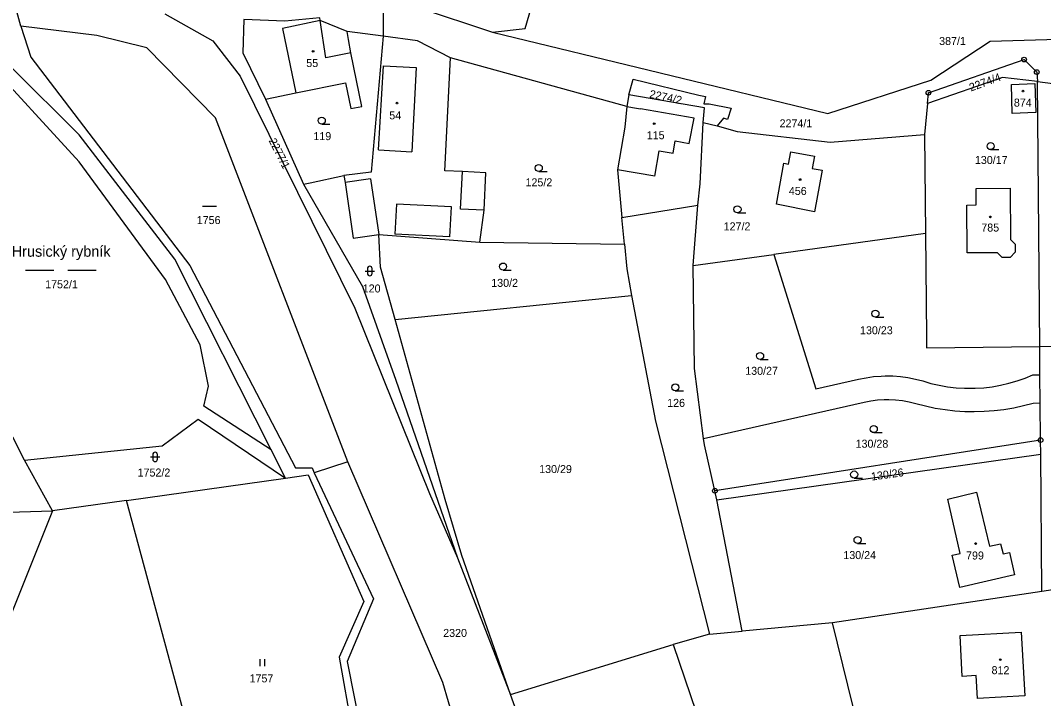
# Model space of a CAD drawing. Extents: x -725728 to -720881, y -1068679 to -1063504.
# Drawn here: x -722715.6 to -722498.2, y -1065814.1 to -1065670.1 of the extents above; entities that cross this region are included whole.
import ezdxf

# ---------------------------------------------------------------- set-up
doc = ezdxf.new("R2010")
doc.units = 0
for name, color, linetype in [('Hranice parcel', 7, 'Continuous'), ('Parcelní čísla', 7, 'Continuous'), ('Pop  PČ popisy', 7, 'Continuous'), ('Vnitřní kresba', 7, 'Continuous'), ('Značky bodu BP', 7, 'Continuous'), ('Značky budov', 7, 'Continuous'), ('Značky kultur', 7, 'Continuous')]:
    doc.layers.add(name, color=color, linetype=linetype)

# ---------------------------------------------------------------- blocks, each defined once
blk = doc.blocks.new('4.02_3')
at = {"layer": 'Značky budov'}
blk.add_circle((-0.001, 0), 0.0175, dxfattribs=at)
blk = doc.blocks.new('4.02_4')
at = {"layer": 'Značky budov'}
blk.add_circle((-0.001, 0), 0.0175, dxfattribs=at)
blk = doc.blocks.new('3.04_2')
at = {"layer": 'Značky kultur'}
blk.add_line((0.001, 0), (0.176, 0), dxfattribs=at)
blk.add_circle((0.001, 0.075), 0.075, dxfattribs=at)
blk = doc.blocks.new('3.04_3')
at = {"layer": 'Značky kultur'}
blk.add_line((0.001, 0), (0.176, 0), dxfattribs=at)
blk.add_circle((0.001, 0.075), 0.075, dxfattribs=at)
blk = doc.blocks.new('3.16_2')
at = {"layer": 'Značky kultur'}
for p, q in [((-0.1, 0.1), (0.1, 0.1)), ((-0.05, 0.15), (-0.05, 0.05)), ((0.05, 0.05), (0.05, 0.15))]:
    blk.add_line(p, q, dxfattribs=at)
for centre, start, end in [((0, 0.15), 0, 180), ((0, 0.05), 180, 359.9879)]:
    blk.add_arc(centre, 0.05, start, end, dxfattribs=at)
blk = doc.blocks.new('8.03_2')
at = {"layer": 'Značky kultur'}
for p, q in [((-0.749, 0), (-0.149, 0)), ((0.151, 0), (0.751, 0))]:
    blk.add_line(p, q, dxfattribs=at)
blk = doc.blocks.new('8.04_1')
at = {"layer": 'Značky kultur'}
blk.add_line((-0.15, 0), (0.15, 0), dxfattribs=at)
blk = doc.blocks.new('3.06_1')
at = {"layer": 'Značky kultur'}
for p, q in [((-0.051, 0), (-0.051, 0.15)), ((0.049, 0), (0.049, 0.15))]:
    blk.add_line(p, q, dxfattribs=at)
blk = doc.blocks.new('1.05_1')
at = {"layer": 'Značky bodu BP'}
for radius in [0.05, 0.00303]:
    blk.add_circle((0, 0), radius, dxfattribs=at)
blk = doc.blocks.new('1.05_2')
at = {"layer": 'Značky bodu BP'}
for radius in [0.05, 0.00303]:
    blk.add_circle((0, 0), radius, dxfattribs=at)

msp = doc.modelspace()

# ---------------------------------------------------------------- linework, layer by layer
at = {"layer": 'Hranice parcel'}
for p, q in [((-722638.52, -1065664.94), (-722638.49, -1065673.46)), ((-722631.1, -1065667.38), (-722615.27, -1065672.59)), ((-722638.49, -1065673.46), (-722646.17, -1065672.46)), ((-722586.75, -1065688.4), (-722624.22, -1065678.06)), ((-722499.52, -1065683.1), (-722494.58, -1065683.68)), ((-722499.03, -1065739.35), (-722499.52, -1065683.1)), ((-722663.51, -1065686.85), (-722655.46, -1065704.9)), ((-722586.3, -1065685.87), (-722586.75, -1065688.4)), ((-722522.89, -1065687.73), (-722522.67, -1065685.45)), ((-722522.89, -1065687.73), (-722523.53, -1065694.35)), ((-722570.52, -1065691.81), (-722567.58, -1065692.5)), ((-722523.53, -1065694.35), (-722523.31, -1065715.33)), ((-722587.84, -1065711.93), (-722571.7, -1065709.36)), ((-722572.66, -1065722.16), (-722571.7, -1065709.36)), ((-722587.27, -1065717.61), (-722587.84, -1065711.93)), ((-722523.31, -1065715.33), (-722555.52, -1065719.79)), ((-722639.46, -1065715.59), (-722617.95, -1065717.23)), ((-722617.95, -1065717.23), (-722587.27, -1065717.61)), ((-722572.66, -1065722.16), (-722555.52, -1065719.79)), ((-722555.52, -1065719.79), (-722546.6, -1065748.37)), ((-722635.99, -1065733.63), (-722585.76, -1065728.52)), ((-722499.03, -1065739.35), (-722493.94, -1065739.25)), ((-722498.98, -1065745.35), (-722499.03, -1065739.35)), ((-722500.47, -1065745.36), (-722498.98, -1065745.35)), ((-722498.92, -1065751.35), (-722498.98, -1065745.35)), ((-722546.6, -1065748.37), (-722537.51, -1065746.32)), ((-722570.43, -1065758.89), (-722536.36, -1065751.19)), ((-722500.42, -1065751.36), (-722498.92, -1065751.35)), ((-722498.85, -1065759.23), (-722498.92, -1065751.35)), ((-722498.85, -1065759.23), (-722568.05, -1065770)), ((-722498.82, -1065762.23), (-722498.85, -1065759.23)), ((-722659.29, -1065767.32), (-722662.32, -1065761.32)), ((-722567.61, -1065771.95), (-722498.82, -1065762.23)), ((-722498.55, -1065791.37), (-722498.82, -1065762.23)), ((-722708.75, -1065774.23), (-722714.72, -1065763.47)), ((-722646.01, -1065763.88), (-722653.17, -1065766.22)), ((-722693.08, -1065772.04), (-722659.29, -1065767.32)), ((-722567.61, -1065771.95), (-722568.05, -1065770)), ((-722562.22, -1065799.82), (-722567.61, -1065771.95)), ((-722693.08, -1065772.04), (-722708.75, -1065774.23)), ((-722722.41, -1065774.64), (-722708.75, -1065774.23)), ((-722498.55, -1065791.37), (-722543.07, -1065798.06)), ((-722493.51, -1065790.62), (-722498.55, -1065791.37)), ((-722543.07, -1065798.06), (-722562.22, -1065799.82)), ((-722569.2, -1065800.43), (-722562.22, -1065799.82)), ((-722569.2, -1065800.43), (-722576.91, -1065802.65)), ((-722611.44, -1065813.26), (-722576.91, -1065802.65))]:
    msp.add_line(p, q, dxfattribs=at)
for points in [[(-722715.5, -1065671.31), (-722718.3, -1065661.14), (-722718.22, -1065656.43)], [(-722615.27, -1065672.59), (-722608.34, -1065671.85), (-722605.67, -1065662.53)], [(-722662.32, -1065761.32), (-722682.81, -1065720.79), (-722703.09, -1065694.42), (-722717.5, -1065680.11), (-722720.49, -1065669)], [(-722684.93, -1065668.69), (-722674.68, -1065674.43), (-722668.92, -1065681.92), (-722644.55, -1065731.24), (-722628.67, -1065770.57), (-722622.74, -1065784.26)], [(-722646.17, -1065672.46), (-722651.92, -1065670.13), (-722651.95, -1065669.56), (-722659.43, -1065670.24), (-722668.09, -1065669.93)], [(-722615.27, -1065672.59), (-722544.07, -1065689.88), (-722522.19, -1065682.77), (-722509.56, -1065674.49), (-722480.67, -1065673.64), (-722453.21, -1065674.58), (-722431.65, -1065668.44)], [(-722646.01, -1065763.88), (-722674.17, -1065690.79), (-722688.75, -1065675.89), (-722699.34, -1065673.32), (-722715.5, -1065671.31)], [(-722715.5, -1065671.31), (-722713.36, -1065677.9), (-722679.59, -1065722.12), (-722657.15, -1065765.13), (-722653.61, -1065765.13), (-722653.17, -1065766.22)], [(-722668.09, -1065669.93), (-722668.35, -1065676.98), (-722663.51, -1065686.85)], [(-722663.51, -1065686.85), (-722657.07, -1065685.51), (-722646.51, -1065683.34), (-722645.39, -1065688.83), (-722643.03, -1065688.35), (-722644.16, -1065682.86), (-722645.37, -1065676.98), (-722645.87, -1065674.17), (-722646.17, -1065672.46)], [(-722638.49, -1065673.46), (-722641.07, -1065702.32), (-722646.85, -1065703.02)], [(-722624.22, -1065678.06), (-722631.2, -1065674.42), (-722638.49, -1065673.46)], [(-722662.32, -1065761.32), (-722676.62, -1065752.04), (-722675.66, -1065747.77), (-722677.37, -1065739.01), (-722684.74, -1065725.12), (-722703.1, -1065700.13), (-722724.07, -1065677.35), (-722732.39, -1065681.92), (-722738.73, -1065685.41)], [(-722617.95, -1065717.23), (-722617.09, -1065710.43), (-722616.68, -1065702.48), (-722621.7, -1065702.22), (-722625.42, -1065702.03), (-722624.22, -1065678.06)], [(-722522.67, -1065685.45), (-722502.34, -1065678.43), (-722499.64, -1065681.07), (-722499.52, -1065683.1)], [(-722586.3, -1065685.87), (-722585.44, -1065682.57), (-722571.43, -1065685.98), (-722570.05, -1065686.26), (-722570.39, -1065687.78), (-722569.26, -1065687.85), (-722564.56, -1065688.73), (-722565.38, -1065691.15), (-722566.24, -1065690.88), (-722567.58, -1065692.5)], [(-722499.52, -1065683.1), (-722506.95, -1065682.23), (-722522.89, -1065687.73)], [(-722505.05, -1065683.71), (-722500.07, -1065683.53), (-722499.86, -1065689.63), (-722504.86, -1065689.87), (-722505.05, -1065683.71)], [(-722570.52, -1065691.81), (-722570.24, -1065688.65), (-722586.3, -1065685.87)], [(-722586.75, -1065688.4), (-722587.19, -1065692.78), (-722588.74, -1065701.81), (-722587.84, -1065711.93)], [(-722571.7, -1065709.36), (-722571.14, -1065704.83), (-722570.52, -1065691.81)], [(-722567.58, -1065692.5), (-722563.31, -1065693.67), (-722543.57, -1065695.95), (-722523.53, -1065694.35)], [(-722546.87, -1065698.95), (-722547.34, -1065701.54), (-722545.28, -1065701.92), (-722546.89, -1065710.76), (-722554.96, -1065709.14), (-722553.38, -1065700.45), (-722552.37, -1065700.63), (-722551.9, -1065698.04), (-722546.87, -1065698.95)], [(-722714.72, -1065763.47), (-722722.3, -1065748.73), (-722735.52, -1065700.61)], [(-722655.46, -1065704.9), (-722654, -1065704.59), (-722646.85, -1065703.02)], [(-722646.85, -1065703.02), (-722646.63, -1065704.51), (-722644.9, -1065716.38), (-722639.46, -1065715.59)], [(-722655.46, -1065704.9), (-722642.92, -1065726.62), (-722635.81, -1065746.5), (-722622.74, -1065784.26)], [(-722512.51, -1065709.29), (-722512.54, -1065705.79), (-722505.34, -1065705.72), (-722505.24, -1065716.61), (-722504.24, -1065717.63), (-722504.21, -1065719.3), (-722505.31, -1065720.42), (-722506.99, -1065720.44), (-722508.01, -1065719.44), (-722514.42, -1065719.49), (-722514.51, -1065709.31), (-722512.51, -1065709.29)], [(-722523.31, -1065715.33), (-722523.1, -1065737.23), (-722523.07, -1065739.63), (-722499.03, -1065739.35)], [(-722635.99, -1065733.63), (-722639.09, -1065722.49), (-722639.46, -1065715.59)], [(-722587.27, -1065717.61), (-722586.74, -1065722.89), (-722585.76, -1065728.52)], [(-722570.43, -1065758.89), (-722572.35, -1065744.03), (-722572.66, -1065722.16)], [(-722585.76, -1065728.52), (-722580.66, -1065755.24), (-722569.2, -1065800.43)], [(-722611.44, -1065813.26), (-722621.83, -1065783.73), (-722625.34, -1065771.86), (-722635.99, -1065733.63)], [(-722537.51, -1065746.32), (-722535.93, -1065745.99), (-722534.33, -1065745.75), (-722532.72, -1065745.62), (-722531.86, -1065745.59), (-722530.24, -1065745.6), (-722528.63, -1065745.72), (-722527.03, -1065745.94), (-722525.44, -1065746.26), (-722523.88, -1065746.67), (-722522.15, -1065747.18), (-722520.39, -1065747.58), (-722518.61, -1065747.9), (-722516.81, -1065748.11), (-722515.01, -1065748.22), (-722513.2, -1065748.23), (-722512.71, -1065748.22), (-722510.91, -1065748.1), (-722509.11, -1065747.89), (-722507.33, -1065747.58), (-722505.57, -1065747.17), (-722503.84, -1065746.66), (-722502.14, -1065746.06), (-722500.47, -1065745.36)], [(-722536.36, -1065751.19), (-722534.94, -1065750.89), (-722533.5, -1065750.7), (-722532.05, -1065750.6), (-722531.09, -1065750.59), (-722529.64, -1065750.65), (-722528.19, -1065750.82), (-722526.77, -1065751.09), (-722525.36, -1065751.45), (-722523.31, -1065751.98), (-722521.23, -1065752.42), (-722519.14, -1065752.76), (-722517.03, -1065752.99), (-722514.92, -1065753.13), (-722512.97, -1065753.17), (-722510.85, -1065753.12), (-722508.73, -1065752.96), (-722506.63, -1065752.71), (-722504.54, -1065752.36), (-722502.47, -1065751.91), (-722500.42, -1065751.36)], [(-722714.72, -1065763.47), (-722685.48, -1065760.48), (-722677.8, -1065754.82), (-722659.29, -1065767.32)], [(-722568.05, -1065770), (-722570.26, -1065760.23), (-722570.43, -1065758.89)], [(-722613.44, -1065843.18), (-722622.24, -1065823.04), (-722625.82, -1065810.73), (-722646.01, -1065763.88)], [(-722659.29, -1065767.32), (-722654.45, -1065766.64), (-722642.62, -1065793.52), (-722647.86, -1065805.3), (-722645.12, -1065820.89), (-722647.14, -1065832.2), (-722644.53, -1065838.87), (-722649.76, -1065848.39)], [(-722653.17, -1065766.22), (-722640.6, -1065792.93), (-722646.19, -1065806.26), (-722643.1, -1065821.61), (-722645, -1065833.51), (-722642.5, -1065838.03), (-722646.91, -1065847.91), (-722639.41, -1065856.47)], [(-722509.71, -1065781.78), (-722507.34, -1065781.26), (-722506.82, -1065783.39), (-722505.45, -1065783.11), (-722504.38, -1065787.83), (-722516.03, -1065790.53), (-722517.63, -1065783.67), (-722515.92, -1065783.31), (-722518.55, -1065771.8), (-722512.43, -1065770.31), (-722509.71, -1065781.78)], [(-722649.76, -1065848.39), (-722671.76, -1065851.03), (-722693.08, -1065772.04)], [(-722708.75, -1065774.23), (-722723.41, -1065810.73), (-722693.47, -1065874.65), (-722685.82, -1065906.53)], [(-722622.74, -1065784.26), (-722611.79, -1065812.39), (-722611.44, -1065813.26)], [(-722498.08, -1065857.44), (-722526.8, -1065863.94), (-722543.07, -1065798.06)], [(-722502.21, -1065813.55), (-722512.25, -1065814.1), (-722512.53, -1065809.24), (-722515.49, -1065809.41), (-722515.91, -1065800.71), (-722502.94, -1065800.03), (-722502.21, -1065813.55)], [(-722576.91, -1065802.65), (-722567.23, -1065831.19), (-722562.89, -1065843.29), (-722555.29, -1065862.06), (-722543.65, -1065890.56), (-722527.4, -1065925.71)], [(-722596.24, -1065855.4), (-722597.89, -1065851.61), (-722601.66, -1065840.25), (-722604.25, -1065834.04), (-722608.37, -1065821.93), (-722611.44, -1065813.26)]]:
    msp.add_lwpolyline(points, dxfattribs=at)
at = {"layer": 'Vnitřní kresba'}
for p, q in [((-722651.92, -1065670.13), (-722659.89, -1065671.82)), ((-722659.89, -1065671.82), (-722657.07, -1065685.51)), ((-722650.71, -1065678.08), (-722651.92, -1065670.13)), ((-722645.37, -1065676.98), (-722650.71, -1065678.08)), ((-722639.49, -1065697.61), (-722638.45, -1065679.74)), ((-722638.45, -1065679.74), (-722631.49, -1065680.09)), ((-722631.49, -1065680.09), (-722632.4, -1065697.99)), ((-722586.75, -1065688.4), (-722584.69, -1065688.75)), ((-722584.69, -1065688.75), (-722583.83, -1065688.9)), ((-722572.42, -1065690.83), (-722583.83, -1065688.9)), ((-722573.5, -1065696.21), (-722572.42, -1065690.83)), ((-722576.9, -1065698.29), (-722576.46, -1065695.7)), ((-722576.46, -1065695.7), (-722573.5, -1065696.21)), ((-722639.49, -1065697.61), (-722632.4, -1065697.99)), ((-722580.78, -1065703.18), (-722579.85, -1065697.78)), ((-722579.85, -1065697.78), (-722576.9, -1065698.29)), ((-722622.11, -1065710.17), (-722621.7, -1065702.22)), ((-722580.78, -1065703.18), (-722588.74, -1065701.81)), ((-722641.19, -1065703.72), (-722646.63, -1065704.51)), ((-722641.19, -1065703.72), (-722639.46, -1065715.59)), ((-722635.71, -1065709.09), (-722636.03, -1065715.5)), ((-722624.03, -1065709.68), (-722635.71, -1065709.09)), ((-722624.35, -1065716.09), (-722624.03, -1065709.68)), ((-722617.09, -1065710.43), (-722622.11, -1065710.17)), ((-722624.35, -1065716.09), (-722636.03, -1065715.5))]:
    msp.add_line(p, q, dxfattribs=at)

# ---------------------------------------------------------------- block references
at = {"layer": 'Značky bodu BP', "xscale": 10, "yscale": 10}
for name, p in [('1.05_2', (-722502.34, -1065678.43)), ('1.05_1', (-722499.64, -1065681.07)), ('1.05_1', (-722522.67, -1065685.45)), ('1.05_1', (-722498.85, -1065759.23)), ('1.05_1', (-722568.05, -1065770))]:
    msp.add_blockref(name, p, dxfattribs=at)
at = {"layer": 'Značky budov', "xscale": 10, "yscale": 10}
for name, p in [('4.02_4', (-722653.39, -1065676.66)), ('4.02_3', (-722502.58, -1065685.12)), ('4.02_4', (-722635.56, -1065687.67)), ('4.02_3', (-722580.92, -1065692.02)), ('4.02_4', (-722549.93, -1065703.89)), ('4.02_3', (-722509.5, -1065711.82)), ('4.02_3', (-722512.64, -1065781.2)), ('4.02_3', (-722507.4, -1065805.86))]:
    msp.add_blockref(name, p, dxfattribs=at)
at = {"layer": 'Značky kultur', "xscale": 10, "yscale": 10}
for name, p in [('3.04_3', (-722651.58, -1065692.13)), ('3.04_2', (-722509.47, -1065697.54)), ('3.04_2', (-722605.47, -1065702.19)), ('8.04_1', (-722675.4, -1065709.54)), ('3.04_2', (-722563.25, -1065710.97)), ('3.04_2', (-722613.06, -1065723.12)), ('8.03_2', (-722707.03, -1065723.12)), ('3.16_2', (-722641.36, -1065724.32)), ('3.04_3', (-722533.94, -1065733.13)), ('3.04_2', (-722558.45, -1065742.11)), ('3.04_2', (-722576.46, -1065748.78)), ('3.04_3', (-722534.29, -1065757.65)), ('3.16_2', (-722686.97, -1065763.81)), ('3.04_2', (-722538.46, -1065767.29)), ('3.04_2', (-722537.74, -1065781.2)), ('3.06_1', (-722664.16, -1065807.23))]:
    msp.add_blockref(name, p, dxfattribs=at)

# ---------------------------------------------------------------- texts
at = {"layer": 'Parcelní čísla'}
for s, p in [('387/1', (-722520.4, -1065675.32)), ('55', (-722654.86, -1065680)), ('874', (-722504.52, -1065688.4)), ('54', (-722637.22, -1065691.11)), ('2274/1', (-722554.3, -1065692.81)), ('115', (-722582.52, -1065695.33)), ('119', (-722653.35, -1065695.53)), ('130/17', (-722512.8, -1065700.59)), ('125/2', (-722608.28, -1065705.34)), ('456', (-722552.33, -1065707.17)), ('1756', (-722678.13, -1065713.35)), ('127/2', (-722566.18, -1065714.69)), ('785', (-722511.44, -1065714.94)), ('1752/1', (-722710.34, -1065726.99)), ('120', (-722642.87, -1065727.88)), ('130/2', (-722615.56, -1065726.69)), ('130/23', (-722537.21, -1065736.76)), ('130/27', (-722561.6, -1065745.37)), ('126', (-722578.18, -1065752.18)), ('130/28', (-722538.15, -1065760.85)), ('1752/2', (-722690.7, -1065766.97)), ('130/29', (-722605.38, -1065766.23)), ('130/24', (-722540.75, -1065784.5)), ('799', (-722514.68, -1065784.59)), ('2320', (-722625.77, -1065801.04)), ('812', (-722509.26, -1065808.95)), ('1757', (-722666.91, -1065810.69))]:
    msp.add_text(s, height=1.7, dxfattribs=at).set_placement(p)
for s, rotation, p in [('2274/4', 20, (-722513.64, -1065685.21)), ('2274/2', 348, (-722582.05, -1065686.49)), ('2277/1', 297, (-722662.89, -1065695.63)), ('130/26', 8, (-722534.72, -1065767.84))]:
    msp.add_text(s, height=1.7, rotation=rotation, dxfattribs=at).set_placement(p)
at = {"layer": 'Pop  PČ popisy'}
msp.add_text('Hrusický rybník', height=2.3, dxfattribs=at).set_placement((-722717.45, -1065720.29))

doc.saveas('drawing.dxf')
